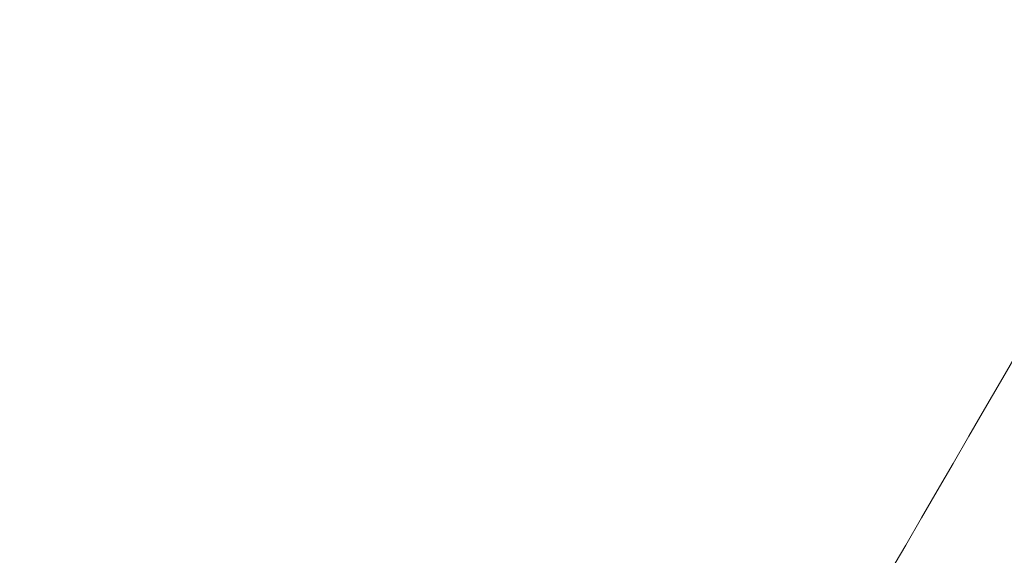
# Model space of a CAD drawing. Header units: inches. Extents: x 1 to 109, y 1 to 85.
# Tile 428 of 656: x 88.38695 to 88.39176, y 24.36927 to 24.37188. Entities that reach past the tile are written whole.
import ezdxf

# ---------------------------------------------------------------- set-up
doc = ezdxf.new("R2010")
doc.units = ezdxf.units.IN
doc.header["$MEASUREMENT"] = 0

msp = doc.modelspace()

# ---------------------------------------------------------------- linework, layer by layer
at = {"color": 7, "linetype": 'Continuous', "lineweight": 15, "ltscale": 5}
for points, knots in [([(88.3892851, 24.4341884), (88.3891955, 24.4323244), (88.3890149, 24.4285655), (88.3887294, 24.4229141), (88.3884322, 24.4172427), (88.3881243, 24.4115979), (88.3878082, 24.4060278), (88.3874925, 24.4006851), (88.38718, 24.3956052), (88.3868732, 24.3908153), (88.3865682, 24.3862509), (88.3862672, 24.3819437), (88.3859666, 24.377841), (88.3856688, 24.3739864), (88.3853767, 24.3704217), (88.3850967, 24.3672328), (88.3848314, 24.3643985), (88.3845537, 24.3619036), (88.3842689, 24.3597911), (88.3839786, 24.3580627), (88.3836855, 24.3567185), (88.3833856, 24.355744), (88.3830813, 24.3551535), (88.3827684, 24.3549517), (88.3824495, 24.35517), (88.382127, 24.3558337), (88.38181, 24.3569277), (88.3815008, 24.358434), (88.3812018, 24.3603286), (88.3809201, 24.3625404), (88.380657, 24.3650231), (88.3804056, 24.3677586), (88.3801398, 24.3708143), (88.3798634, 24.3742055), (88.379571, 24.3779971), (88.379264, 24.3821928), (88.3789443, 24.386787), (88.3786203, 24.3916663), (88.3782948, 24.3967923), (88.3779705, 24.4021218), (88.3776561, 24.4075054), (88.3773538, 24.4128874), (88.3770653, 24.4182184), (88.3767866, 24.4235658), (88.3765185, 24.4288909), (88.3763485, 24.4324318), (88.3762642, 24.4341884)], [0, 0, 0, 0, 0.022479, 0.045331, 0.068506, 0.091948, 0.115595, 0.139386, 0.161889, 0.184404, 0.206874, 0.229245, 0.25146, 0.274794, 0.297838, 0.320536, 0.342918, 0.365562, 0.38856, 0.410518, 0.432694, 0.455036, 0.47749, 0.5, 0.523873, 0.547679, 0.571351, 0.594825, 0.618042, 0.640943, 0.662202, 0.683327, 0.704778, 0.726531, 0.74854, 0.772107, 0.795844, 0.819687, 0.843568, 0.86742, 0.891176, 0.913429, 0.935486, 0.957297, 0.978816, 1, 1, 1, 1]), ([(88.3831775, 24.3553635), (88.3848229, 24.3582001), (88.3881119, 24.3638705), (88.3914058, 24.369538), (88.3930519, 24.3723703)], [0, 0, 0, 0, 0.500248, 1, 1, 1, 1])]:
    msp.add_open_spline(points, degree=3, knots=knots, dxfattribs=at)

doc.saveas('drawing.dxf')
